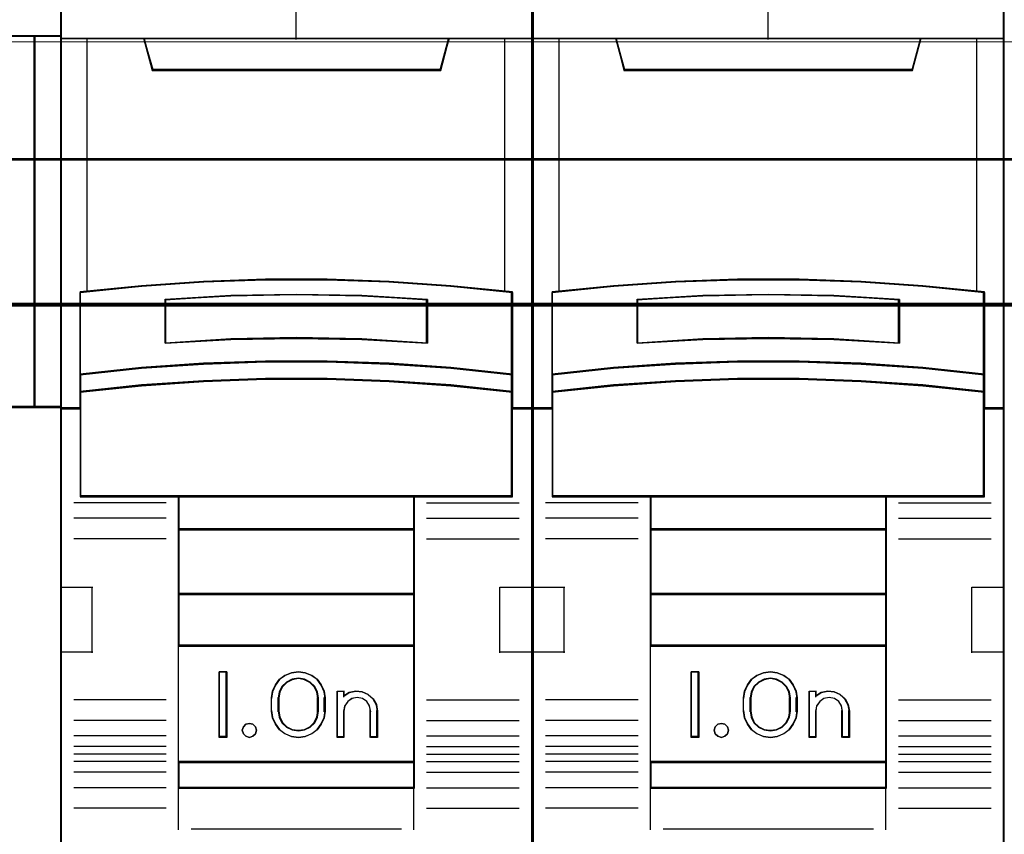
# Model space of a CAD drawing. Header units: millimetres. Extents: x -1290 to 1795, y -4192 to -1311.
# Tile 866 of 1056: x 1467.15 to 1474.66, y -2285.8 to -2279.59. Entities that reach past the tile are written whole.
import ezdxf

# ---------------------------------------------------------------- set-up
doc = ezdxf.new("R2010")
doc.units = ezdxf.units.MM
doc.layers.add('30', color=7, linetype='Continuous')
doc.layers.add('45', color=7, linetype='Continuous')
doc.layers.add('Aparatura', color=7, linetype='Continuous', lineweight=13)

# ---------------------------------------------------------------- blocks, each defined once
blk = doc.blocks.new('*U296')
at = {"layer": '45', "color": 7}
for points in [[(189.646347, -533.484912), (117.625529, -533.484912), (117.625529, -615.513475), (189.646347, -615.513475), (189.646347, -533.484912)], [(189.624863, -533.506458), (117.647013, -533.506458), (117.647013, -615.493725), (189.624863, -615.493725), (189.624863, -533.506458)], [(186.148976, -553.43511), (121.122419, -553.43511), (120.799457, -552.249534), (117.625529, -552.249534), (117.625529, -566.421303), (118.37168, -566.421303), (118.37168, -565.792672), (118.37168, -565.119927), (118.37168, -561.976771), (120.72707, -561.739656), (123.082459, -561.574227), (125.443416, -561.491512), (127.809942, -561.491512), (130.170899, -561.574227), (132.526288, -561.739656), (134.881677, -561.976771), (134.881677, -565.119927), (134.881677, -565.792672), (134.881677, -566.421303), (135.627829, -566.421303), (188.649141, -566.421303), (188.649141, -552.249534), (186.471937, -552.249534), (186.148976, -553.43511)], [(188.606174, -552.249534), (188.606174, -566.421303), (189.646347, -566.421303), (189.646347, -552.249534), (188.606174, -552.249534)]]:
    blk.add_lwpolyline(points, close=True, dxfattribs=at)
at = {"layer": '45', "color": 139}
blk.add_lwpolyline([(189.646347, -533.484912), (117.625529, -533.484912), (117.625529, -615.513475), (189.646347, -615.513475), (189.646347, -533.484912)], close=True, dxfattribs=at)
for points in [[(117.625529, -552.249534), (189.646347, -552.249534)], [(188.606174, -566.421303), (188.606174, -552.249534)], [(189.646347, -566.378211), (134.871639, -566.378211)]]:
    blk.add_lwpolyline(points, dxfattribs=at)
at = {"layer": '45', "color": 140}
for points in [[(186.148976, -553.43511), (121.122419, -553.43511), (120.799457, -552.249534), (117.625529, -552.249534), (117.625529, -566.421303), (118.37168, -566.421303), (118.37168, -565.792672), (118.37168, -565.119927), (118.37168, -561.976771), (120.72707, -561.739656), (123.082459, -561.574227), (125.443416, -561.491512), (127.809942, -561.491512), (130.170899, -561.574227), (132.526288, -561.739656), (134.881677, -561.976771), (134.881677, -565.119927), (134.881677, -565.792672), (134.881677, -566.421303), (135.627829, -566.421303), (188.649141, -566.421303), (188.649141, -552.249534), (186.471937, -552.249534), (186.148976, -553.43511)], [(186.130732, -553.451405), (121.141875, -553.451405), (120.819101, -552.269284), (117.647013, -552.269284), (117.647013, -566.399757), (118.392732, -566.399757), (118.392732, -565.772958), (118.392732, -565.102173), (118.392732, -561.968177), (120.746755, -561.731753), (123.100779, -561.566805), (125.460367, -561.484332), (127.825521, -561.484332), (130.185109, -561.566805), (132.539133, -561.731753), (134.893157, -561.968177), (134.893157, -565.102173), (134.893157, -565.772958), (134.893157, -566.399757), (135.638876, -566.399757), (188.629448, -566.399757), (188.629448, -552.269284), (186.453506, -552.269284), (186.130732, -553.451405)], [(188.606174, -552.249534), (188.606174, -566.421303), (189.646347, -566.421303), (189.646347, -552.249534), (188.606174, -552.249534)]]:
    blk.add_lwpolyline(points, close=True, dxfattribs=at)
at = {"layer": '45', "color": 59}
blk.add_lwpolyline([(188.627657, -552.269284), (188.627657, -566.399757), (189.624863, -566.399757), (189.624863, -552.269284), (188.627657, -552.269284)], close=True, dxfattribs=at)
blk = doc.blocks.new('*U297')
at = {"layer": '45', "color": 7}
for points in [[(207.58889, -533.64471), (189.615912, -533.64471), (189.615912, -615.375223), (207.58889, -615.375223), (207.58889, -533.64471)], [(197.42348, -561.543607), (199.781322, -561.543607), (202.139163, -561.631478), (204.491443, -561.796236), (206.843724, -562.026898), (206.843724, -565.162802), (206.843724, -565.83282), (206.843724, -566.464395), (207.58889, -566.464395), (207.58889, -552.350081), (206.58792, -552.350081), (204.41359, -552.350081), (204.096616, -553.53085), (193.108186, -553.53085), (192.791212, -552.350081), (190.616882, -552.350081), (189.615912, -552.350081), (189.615912, -566.464395), (190.361078, -566.464395), (190.361078, -565.83282), (190.361078, -565.162802), (190.361078, -562.026898), (192.702237, -561.796236), (195.065639, -561.631478), (197.42348, -561.543607)], [(193.100354, -553.565625), (204.102658, -553.565625), (204.420032, -552.350081), (198.595938, -552.350081), (192.78298, -552.350081), (193.100354, -553.565625)], [(202.138822, -564.762307), (204.49147, -564.922781), (206.844119, -565.166258), (206.844119, -562.006582), (204.49147, -561.774172), (202.138822, -561.608164), (199.780611, -561.519627), (197.422401, -561.519627), (195.06419, -561.608164), (192.700418, -561.774172), (190.358893, -562.006582), (190.358893, -565.166258), (192.700418, -564.922781), (195.06419, -564.762307), (197.422401, -564.679303), (199.780611, -564.679303), (202.138822, -564.762307)], [(203.603648, -562.295061), (203.603648, -563.966874), (201.102577, -563.82709), (198.595935, -563.782359), (196.100435, -563.82709), (193.599364, -563.966874), (193.599364, -562.295061), (196.100435, -562.149686), (198.595935, -562.104955), (201.102577, -562.149686), (203.603648, -562.295061)], [(201.102577, -563.82709), (203.603648, -563.966874), (203.603648, -562.295061), (201.102577, -562.149686), (198.595935, -562.104955), (196.100435, -562.149686), (193.599364, -562.295061), (193.599364, -563.966874), (196.100435, -563.82709), (198.595935, -563.782359), (201.102577, -563.82709)], [(204.49147, -564.896029), (202.138822, -564.732136), (199.780611, -564.647363), (197.422401, -564.647363), (195.06419, -564.732136), (192.700418, -564.896029), (190.358893, -565.144696), (190.358893, -565.834179), (192.700418, -565.585513), (195.06419, -565.421619), (197.422401, -565.336847), (199.780611, -565.336847), (202.138822, -565.421619), (204.49147, -565.585513), (206.844119, -565.834179), (206.844119, -565.144696), (204.49147, -564.896029)], [(202.138822, -565.398124), (199.780611, -565.315284), (197.422401, -565.315284), (195.06419, -565.398124), (192.700418, -565.558283), (190.358893, -565.801282), (190.358893, -566.436394), (190.358893, -569.82734), (194.107557, -569.82734), (203.095454, -569.82734), (206.844119, -569.82734), (206.844119, -566.436394), (206.844119, -565.801282), (204.49147, -565.558283), (202.138822, -565.398124)], [(194.098862, -571.082384), (203.10415, -571.082384), (203.10415, -569.789634), (194.098862, -569.789634), (194.098862, -571.082384)], [(203.10415, -571.044679), (194.098862, -571.044679), (194.098862, -573.545791), (203.10415, -573.545791), (203.10415, -571.044679)], [(203.10415, -573.508085), (194.098862, -573.508085), (194.098862, -575.513643), (203.10415, -575.513643), (203.10415, -573.508085)], [(194.098862, -579.943106), (203.10415, -579.943106), (203.10415, -575.474142), (194.098862, -575.474142), (194.098862, -579.943106)], [(195.95721, -576.488592), (195.95721, -578.991499), (195.663598, -578.991499), (195.663598, -576.488592), (195.95721, -576.488592)], [(199.657604, -577.233902), (199.697179, -577.484193), (199.697179, -577.995898), (199.657604, -578.246189), (199.550185, -578.490917), (199.397537, -578.702274), (199.188352, -578.852448), (198.939593, -578.952565), (198.679526, -578.991499), (198.413805, -578.952565), (198.165046, -578.852448), (197.961515, -578.702274), (197.803213, -578.490917), (197.695795, -578.246189), (197.656219, -577.995898), (197.656219, -577.484193), (197.695795, -577.233902), (197.803213, -576.989173), (197.961515, -576.777817), (198.165046, -576.627642), (198.413805, -576.527526), (198.679526, -576.488592), (198.939593, -576.527526), (199.188352, -576.627642), (199.397537, -576.777817), (199.550185, -576.989173), (199.657604, -577.233902)], [(199.442954, -577.995995), (199.442954, -577.482496), (199.403075, -577.259235), (199.300528, -577.047138), (199.123919, -576.879693), (198.913127, -576.773644), (198.679548, -576.734573), (198.440271, -576.773644), (198.22948, -576.879693), (198.052871, -577.047138), (197.950323, -577.259235), (197.910444, -577.482496), (197.910444, -577.995995), (197.950323, -578.219255), (198.052871, -578.431352), (198.22948, -578.598798), (198.440271, -578.704846), (198.679548, -578.738335), (198.913127, -578.704846), (199.123919, -578.598798), (199.300528, -578.431352), (199.403075, -578.219255), (199.442954, -577.995995)], [(200.620004, -577.284305), (200.870381, -577.228332), (201.109379, -577.250721), (201.342685, -577.351474), (201.524778, -577.524992), (201.649967, -577.743289), (201.6898, -577.989572), (201.6898, -578.991499), (201.428042, -578.991499), (201.428042, -577.989572), (201.388209, -577.788067), (201.285781, -577.625744), (201.120759, -577.513797), (200.915905, -577.474616), (200.722431, -577.513797), (200.563099, -577.625744), (200.443601, -577.788067), (200.409458, -577.989572), (200.409458, -578.991499), (200.15908, -578.991499), (200.15908, -577.228332), (200.409458, -577.228332), (200.409458, -577.418642), (200.620004, -577.284305)], [(197.042141, -578.589948), (197.077947, -578.719862), (197.042141, -578.849775), (196.946657, -578.950163), (196.815368, -578.991499), (196.672142, -578.950163), (196.582627, -578.849775), (196.540852, -578.719862), (196.582627, -578.589948), (196.672142, -578.489561), (196.815368, -578.460035), (196.946657, -578.489561), (197.042141, -578.589948)], [(203.10415, -579.905401), (194.098862, -579.905401), (194.098862, -580.930624), (203.10415, -580.930624), (203.10415, -579.905401)]]:
    blk.add_lwpolyline(points, close=True, dxfattribs=at)
at = {"layer": '45', "color": 139}
for points in [[(207.58889, -533.64471), (189.615912, -533.64471), (189.615912, -615.375223), (207.58889, -615.375223), (207.58889, -533.64471)], [(202.131138, -565.41542), (199.77805, -565.333239), (197.424962, -565.333239), (195.071873, -565.41542), (192.713235, -565.574304), (190.376796, -565.815369), (190.376796, -566.445427), (190.376796, -569.809385), (194.117318, -569.809385), (203.085693, -569.809385), (206.826216, -569.809385), (206.826216, -566.445427), (206.826216, -565.815369), (204.478677, -565.574304), (202.131138, -565.41542)], [(197.077947, -578.719862), (197.042141, -578.589948), (196.946657, -578.489561), (196.815368, -578.460035), (196.672142, -578.489561), (196.582627, -578.589948), (196.540852, -578.719862), (196.582627, -578.849775), (196.672142, -578.950163), (196.815368, -578.991499), (196.946657, -578.950163), (197.042141, -578.849775), (197.077947, -578.719862)]]:
    blk.add_lwpolyline(points, close=True, dxfattribs=at)
at = {"layer": '45', "color": 59}
for points in [[(207.569197, -533.664461), (189.633815, -533.664461), (189.633815, -615.357268), (207.569197, -615.357268), (207.569197, -533.664461)], [(193.100354, -553.565625), (204.102658, -553.565625), (204.420032, -552.350081), (198.595938, -552.350081), (192.78298, -552.350081), (193.100354, -553.565625)], [(197.425051, -561.538171), (199.77796, -561.538171), (202.130869, -561.625819), (204.478229, -561.790158), (206.825589, -562.020233), (206.825589, -565.148159), (206.825589, -565.816472), (206.825589, -566.44644), (207.569197, -566.44644), (207.569197, -552.368036), (206.57032, -552.368036), (204.400539, -552.368036), (204.084228, -553.545801), (193.118784, -553.545801), (192.802473, -552.368036), (190.632691, -552.368036), (189.633815, -552.368036), (189.633815, -566.44644), (190.377423, -566.44644), (190.377423, -565.816472), (190.377423, -565.148159), (190.377423, -562.020233), (192.713684, -561.790158), (195.072142, -561.625819), (197.425051, -561.538171)], [(202.138822, -564.762307), (204.49147, -564.922781), (206.844119, -565.166258), (206.844119, -562.006582), (204.49147, -561.774172), (202.138822, -561.608164), (199.780611, -561.519627), (197.422401, -561.519627), (195.06419, -561.608164), (192.700418, -561.774172), (190.358893, -562.006582), (190.358893, -565.166258), (192.700418, -564.922781), (195.06419, -564.762307), (197.422401, -564.679303), (199.780611, -564.679303), (202.138822, -564.762307)], [(203.603648, -562.295061), (203.603648, -563.966874), (201.102577, -563.82709), (198.595935, -563.782359), (196.100435, -563.82709), (193.599364, -563.966874), (193.599364, -562.295061), (196.100435, -562.149686), (198.595935, -562.104955), (201.102577, -562.149686), (203.603648, -562.295061)], [(201.102577, -563.82709), (203.603648, -563.966874), (203.603648, -562.295061), (201.102577, -562.149686), (198.595935, -562.104955), (196.100435, -562.149686), (193.599364, -562.295061), (193.599364, -563.966874), (196.100435, -563.82709), (198.595935, -563.782359), (201.102577, -563.82709)], [(201.093625, -563.811831), (203.585745, -563.948919), (203.585745, -562.309349), (201.093625, -562.166778), (198.595955, -562.12291), (196.109386, -562.166778), (193.617267, -562.309349), (193.617267, -563.948919), (196.109386, -563.811831), (198.595955, -563.767963), (201.093625, -563.811831)], [(204.49147, -564.896029), (202.138822, -564.732136), (199.780611, -564.647363), (197.422401, -564.647363), (195.06419, -564.732136), (192.700418, -564.896029), (190.358893, -565.144696), (190.358893, -565.834179), (192.700418, -565.585513), (195.06419, -565.421619), (197.422401, -565.336847), (199.780611, -565.336847), (202.138822, -565.421619), (204.49147, -565.585513), (206.844119, -565.834179), (206.844119, -565.144696), (204.49147, -564.896029)], [(204.478677, -564.90646), (202.131138, -564.747525), (199.77805, -564.665318), (197.424962, -564.665318), (195.071873, -564.747525), (192.713235, -564.90646), (190.376796, -565.147602), (190.376796, -565.816224), (192.713235, -565.575082), (195.071873, -565.416147), (197.424962, -565.33394), (199.77805, -565.33394), (202.131138, -565.416147), (204.478677, -565.575082), (206.826216, -565.816224), (206.826216, -565.147602), (204.478677, -564.90646)], [(202.138822, -565.398124), (199.780611, -565.315284), (197.422401, -565.315284), (195.06419, -565.398124), (192.700418, -565.558283), (190.358893, -565.801282), (190.358893, -566.436394), (190.358893, -569.82734), (194.107557, -569.82734), (203.095454, -569.82734), (206.844119, -569.82734), (206.844119, -566.436394), (206.844119, -565.801282), (204.49147, -565.558283), (202.138822, -565.398124)], [(194.098862, -571.082384), (203.10415, -571.082384), (203.10415, -569.789634), (194.098862, -569.789634), (194.098862, -571.082384)], [(194.116765, -571.064429), (203.086247, -571.064429), (203.086247, -569.807589), (194.116765, -569.807589), (194.116765, -571.064429)], [(203.10415, -571.044679), (194.098862, -571.044679), (194.098862, -573.545791), (203.10415, -573.545791), (203.10415, -571.044679)], [(203.086247, -571.062634), (194.116765, -571.062634), (194.116765, -573.527836), (203.086247, -573.527836), (203.086247, -571.062634)], [(203.10415, -573.508085), (194.098862, -573.508085), (194.098862, -575.513643), (203.10415, -575.513643), (203.10415, -573.508085)], [(203.086247, -573.52604), (194.116765, -573.52604), (194.116765, -575.493893), (203.086247, -575.493893), (203.086247, -573.52604)], [(194.098862, -579.943106), (203.10415, -579.943106), (203.10415, -575.474142), (194.098862, -575.474142), (194.098862, -579.943106)], [(195.95721, -576.488592), (195.95721, -578.991499), (195.663598, -578.991499), (195.663598, -576.488592), (195.95721, -576.488592)], [(199.657604, -577.233902), (199.697179, -577.484193), (199.697179, -577.995898), (199.657604, -578.246189), (199.550185, -578.490917), (199.397537, -578.702274), (199.188352, -578.852448), (198.939593, -578.952565), (198.679526, -578.991499), (198.413805, -578.952565), (198.165046, -578.852448), (197.961515, -578.702274), (197.803213, -578.490917), (197.695795, -578.246189), (197.656219, -577.995898), (197.656219, -577.484193), (197.695795, -577.233902), (197.803213, -576.989173), (197.961515, -576.777817), (198.165046, -576.627642), (198.413805, -576.527526), (198.679526, -576.488592), (198.939593, -576.527526), (199.188352, -576.627642), (199.397537, -576.777817), (199.550185, -576.989173), (199.657604, -577.233902)], [(199.442954, -577.995995), (199.442954, -577.482496), (199.403075, -577.259235), (199.300528, -577.047138), (199.123919, -576.879693), (198.913127, -576.773644), (198.679548, -576.734573), (198.440271, -576.773644), (198.22948, -576.879693), (198.052871, -577.047138), (197.950323, -577.259235), (197.910444, -577.482496), (197.910444, -577.995995), (197.950323, -578.219255), (198.052871, -578.431352), (198.22948, -578.598798), (198.440271, -578.704846), (198.679548, -578.738335), (198.913127, -578.704846), (199.123919, -578.598798), (199.300528, -578.431352), (199.403075, -578.219255), (199.442954, -577.995995)], [(199.423261, -577.991343), (199.423261, -577.487047), (199.384406, -577.267788), (199.284495, -577.059491), (199.112425, -576.895047), (198.907051, -576.790899), (198.679474, -576.752528), (198.446347, -576.790899), (198.240973, -576.895047), (198.068904, -577.059491), (197.968992, -577.267788), (197.930137, -577.487047), (197.930137, -577.991343), (197.968992, -578.210603), (198.068904, -578.418899), (198.240973, -578.583343), (198.446347, -578.687492), (198.679474, -578.720381), (198.907051, -578.687492), (199.112425, -578.583343), (199.284495, -578.418899), (199.384406, -578.210603), (199.423261, -577.991343)], [(200.620004, -577.284305), (200.870381, -577.228332), (201.109379, -577.250721), (201.342685, -577.351474), (201.524778, -577.524992), (201.649967, -577.743289), (201.6898, -577.989572), (201.6898, -578.991499), (201.428042, -578.991499), (201.428042, -577.989572), (201.388209, -577.788067), (201.285781, -577.625744), (201.120759, -577.513797), (200.915905, -577.474616), (200.722431, -577.513797), (200.563099, -577.625744), (200.443601, -577.788067), (200.409458, -577.989572), (200.409458, -578.991499), (200.15908, -578.991499), (200.15908, -577.228332), (200.409458, -577.228332), (200.409458, -577.418642), (200.620004, -577.284305)], [(197.042141, -578.589948), (197.077947, -578.719862), (197.042141, -578.849775), (196.946657, -578.950163), (196.815368, -578.991499), (196.672142, -578.950163), (196.582627, -578.849775), (196.540852, -578.719862), (196.582627, -578.589948), (196.672142, -578.489561), (196.815368, -578.460035), (196.946657, -578.489561), (197.042141, -578.589948)], [(203.10415, -579.905401), (194.098862, -579.905401), (194.098862, -580.930624), (203.10415, -580.930624), (203.10415, -579.905401)], [(203.086247, -579.923356), (194.116765, -579.923356), (194.116765, -580.910873), (203.086247, -580.910873), (203.086247, -579.923356)]]:
    blk.add_lwpolyline(points, close=True, dxfattribs=at)
at = {"layer": '45', "color": 139}
for points in [[(198.576441, -545.164547), (198.576441, -552.387786)], [(189.615912, -552.350081), (207.58889, -552.350081)], [(192.78298, -552.350081), (193.139253, -553.565625)], [(204.420032, -552.350081), (204.065549, -553.565625)], [(193.099866, -553.52792), (204.103146, -553.52792)], [(206.844119, -562.038522), (204.49147, -561.790868), (202.138822, -561.613971), (199.780611, -561.519627), (197.422401, -561.519627), (195.06419, -561.613971), (192.700418, -561.790868), (190.358893, -562.038522)], [(190.358893, -562.000817), (190.358893, -569.82734)], [(203.603648, -562.329391), (201.102577, -562.157764), (198.595935, -562.104955), (196.100435, -562.157764), (193.599364, -562.329391)], [(206.806522, -569.82734), (206.806522, -562.000817)], [(193.599364, -563.966874), (193.599364, -562.291686)], [(203.566051, -563.966874), (203.566051, -562.291686)], [(203.603648, -563.966874), (201.102577, -563.800928), (198.595935, -563.747825), (196.100435, -563.800928), (193.599364, -563.966874)], [(206.844119, -565.166258), (204.49147, -564.906811), (202.138822, -564.735811), (199.780611, -564.647363), (197.422401, -564.647363), (195.06419, -564.735811), (192.700418, -564.906811), (190.358893, -565.166258)], [(206.844119, -565.834179), (204.49147, -565.574731), (202.138822, -565.403732), (199.780611, -565.315284), (197.422401, -565.315284), (195.06419, -565.403732), (192.700418, -565.574731), (190.358893, -565.834179)], [(190.398279, -566.426689), (189.615912, -566.426689)], [(207.58889, -566.426689), (206.806522, -566.426689)], [(206.844119, -569.789634), (190.358893, -569.789634)], [(194.098862, -569.789634), (194.098862, -580.930624)], [(194.098862, -569.789634), (203.10415, -569.789634)], [(203.066553, -569.789634), (203.066553, -580.930624)], [(193.638751, -570.051775), (190.11541, -570.051775)], [(203.566051, -570.051775), (207.089392, -570.051775)], [(193.638751, -570.638899), (190.11541, -570.638899)], [(203.566051, -570.638899), (207.089392, -570.638899)], [(194.098862, -571.044679), (203.10415, -571.044679)], [(193.638751, -571.421731), (190.11541, -571.421731)], [(203.566051, -571.421731), (207.089392, -571.421731)], [(189.615912, -573.262104), (190.847649, -573.262104)], [(190.808262, -573.262104), (190.808262, -575.765011)], [(206.357153, -575.765011), (206.357153, -573.262104)], [(206.357153, -573.262104), (207.58889, -573.262104)], [(194.098862, -573.508085), (203.10415, -573.508085)], [(194.098862, -575.474142), (203.10415, -575.474142)], [(189.615912, -575.727306), (190.847649, -575.727306)], [(206.357153, -575.727306), (207.58889, -575.727306)], [(195.95721, -576.488592), (195.663598, -576.488592)], [(195.663598, -576.488592), (195.663598, -578.991499)], [(195.919613, -576.488592), (195.919613, -578.991499)], [(199.697179, -577.506632), (199.657604, -577.2507), (199.550185, -577.000456), (199.397537, -576.784335), (199.188352, -576.630776), (198.939593, -576.528403), (198.679526, -576.488592), (198.413805, -576.528403), (198.165046, -576.630776), (197.961515, -576.784335), (197.803213, -577.000456), (197.695795, -577.2507), (197.656219, -577.506632)], [(199.442954, -577.506632), (199.403075, -577.276167), (199.300528, -577.057225), (199.123919, -576.884376), (198.913127, -576.774905), (198.679548, -576.734573), (198.440271, -576.774905), (198.22948, -576.884376), (198.052871, -577.057225), (197.950323, -577.276167), (197.910444, -577.506632)], [(197.656219, -578.011164), (197.656219, -577.468927)], [(197.910444, -578.011164), (197.910444, -577.468927)], [(199.403567, -578.011164), (199.403567, -577.468927)], [(199.659582, -578.011164), (199.659582, -577.468927)], [(200.15908, -577.228332), (200.44195, -577.228332)], [(200.15908, -577.228332), (200.15908, -578.991499)], [(200.402563, -577.228332), (200.402563, -577.452768)], [(201.6898, -578.011164), (201.649753, -577.757895), (201.52389, -577.533406), (201.340816, -577.354966), (201.106253, -577.251356), (200.865969, -577.228332), (200.614242, -577.285893), (200.402563, -577.42404)], [(201.433785, -578.011164), (201.393458, -577.798984), (201.28976, -577.628062), (201.12269, -577.510184), (200.915294, -577.468927), (200.719419, -577.510184), (200.558111, -577.628062), (200.437129, -577.798984), (200.402563, -578.011164)], [(193.638751, -577.562292), (190.11541, -577.562292)], [(203.566051, -577.562292), (207.089392, -577.562292)], [(197.656219, -577.971663), (197.695795, -578.228046), (197.803213, -578.478732), (197.961515, -578.695234), (198.165046, -578.849064), (198.413805, -578.951617), (198.679526, -578.991499), (198.939593, -578.951617), (199.188352, -578.849064), (199.397537, -578.695234), (199.550185, -578.478732), (199.657604, -578.228046), (199.697179, -577.971663)], [(197.910444, -577.971663), (197.950323, -578.202241), (198.052871, -578.42129), (198.22948, -578.594224), (198.440271, -578.703749), (198.679548, -578.738335), (198.913127, -578.703749), (199.123919, -578.594224), (199.300528, -578.42129), (199.403075, -578.202241), (199.442954, -577.971663)], [(200.402563, -577.971663), (200.402563, -578.991499)], [(201.396189, -577.971663), (201.396189, -578.991499)], [(201.650413, -577.971663), (201.650413, -578.991499)], [(193.638751, -578.35051), (190.11541, -578.35051)], [(203.566051, -578.35051), (207.089392, -578.35051)], [(193.638751, -578.935839), (190.11541, -578.935839)], [(195.95721, -578.953794), (195.663598, -578.953794)], [(200.15908, -578.953794), (200.44195, -578.953794)], [(201.396189, -578.953794), (201.6898, -578.953794)], [(203.566051, -578.935839), (207.089392, -578.935839)], [(193.638751, -579.336232), (190.11541, -579.336232)], [(203.566051, -579.336232), (207.089392, -579.336232)], [(193.638751, -579.632487), (190.11541, -579.632487)], [(203.566051, -579.632487), (207.089392, -579.632487)], [(193.638751, -579.916174), (190.11541, -579.916174)], [(194.098862, -579.905401), (203.10415, -579.905401)], [(203.566051, -579.916174), (207.089392, -579.916174)], [(193.638751, -580.316567), (190.11541, -580.316567)], [(203.566051, -580.316567), (207.089392, -580.316567)], [(193.638751, -580.909078), (190.11541, -580.909078)], [(194.098862, -580.891123), (203.10415, -580.891123)], [(194.098862, -580.891123), (194.098862, -582.512446)], [(203.066553, -580.891123), (203.066553, -582.512446)], [(203.566051, -580.909078), (207.089392, -580.909078)], [(193.638751, -581.691909), (190.11541, -581.691909)], [(203.566051, -581.691909), (207.089392, -581.691909)], [(194.592989, -582.474741), (202.610023, -582.474741)]]:
    blk.add_lwpolyline(points, dxfattribs=at)
at = {"layer": '45', "color": 140}
for points in [[(197.42348, -561.543607), (199.781322, -561.543607), (202.139163, -561.631478), (204.491443, -561.796236), (206.843724, -562.026898), (206.843724, -565.162802), (206.843724, -565.83282), (206.843724, -566.464395), (207.58889, -566.464395), (207.58889, -552.350081), (206.58792, -552.350081), (204.41359, -552.350081), (204.096616, -553.53085), (193.108186, -553.53085), (192.791212, -552.350081), (190.616882, -552.350081), (189.615912, -552.350081), (189.615912, -566.464395), (190.361078, -566.464395), (190.361078, -565.83282), (190.361078, -565.162802), (190.361078, -562.026898), (192.702237, -561.796236), (195.065639, -561.631478), (197.42348, -561.543607)], [(193.119022, -553.54767), (204.08578, -553.54767), (204.402129, -552.368036), (198.596851, -552.368036), (192.802673, -552.368036), (193.119022, -553.54767)]]:
    blk.add_lwpolyline(points, close=True, dxfattribs=at)
for points in [[(190.614908, -552.350081), (190.614908, -562.01159)], [(206.550507, -562.01159), (206.550507, -552.350081)]]:
    blk.add_lwpolyline(points, dxfattribs=at)
blk = doc.blocks.new('*U298')
at = {"layer": '45', "color": 7}
for points in [[(225.574401, -533.64471), (207.601423, -533.64471), (207.601423, -615.375223), (225.574401, -615.375223), (225.574401, -533.64471)], [(215.408991, -561.543607), (217.766833, -561.543607), (220.124674, -561.631478), (222.476954, -561.796236), (224.829235, -562.026898), (224.829235, -565.162802), (224.829235, -565.83282), (224.829235, -566.464395), (225.574401, -566.464395), (225.574401, -552.350081), (224.573431, -552.350081), (222.399101, -552.350081), (222.082127, -553.53085), (211.093697, -553.53085), (210.776723, -552.350081), (208.602393, -552.350081), (207.601423, -552.350081), (207.601423, -566.464395), (208.346589, -566.464395), (208.346589, -565.83282), (208.346589, -565.162802), (208.346589, -562.026898), (210.687748, -561.796236), (213.05115, -561.631478), (215.408991, -561.543607)], [(211.087607, -553.565625), (222.088217, -553.565625), (222.405543, -552.350081), (216.582345, -552.350081), (210.770281, -552.350081), (211.087607, -553.565625)], [(220.126123, -564.762307), (222.478772, -564.922781), (224.83142, -565.166258), (224.83142, -562.006582), (222.478772, -561.774172), (220.126123, -561.608164), (217.767912, -561.519627), (215.409702, -561.519627), (213.051491, -561.608164), (210.687719, -561.774172), (208.346194, -562.006582), (208.346194, -565.166258), (210.687719, -564.922781), (213.051491, -564.762307), (215.409702, -564.679303), (217.767912, -564.679303), (220.126123, -564.762307)], [(221.590949, -562.295061), (221.590949, -563.966874), (219.089878, -563.82709), (216.583237, -563.782359), (214.087736, -563.82709), (211.586665, -563.966874), (211.586665, -562.295061), (214.087736, -562.149686), (216.583237, -562.104955), (219.089878, -562.149686), (221.590949, -562.295061)], [(219.089878, -563.82709), (221.590949, -563.966874), (221.590949, -562.295061), (219.089878, -562.149686), (216.583237, -562.104955), (214.087736, -562.149686), (211.586665, -562.295061), (211.586665, -563.966874), (214.087736, -563.82709), (216.583237, -563.782359), (219.089878, -563.82709)], [(222.478772, -564.896029), (220.126123, -564.732136), (217.767912, -564.647363), (215.409702, -564.647363), (213.051491, -564.732136), (210.687719, -564.896029), (208.346194, -565.144696), (208.346194, -565.834179), (210.687719, -565.585513), (213.051491, -565.421619), (215.409702, -565.336847), (217.767912, -565.336847), (220.126123, -565.421619), (222.478772, -565.585513), (224.83142, -565.834179), (224.83142, -565.144696), (222.478772, -564.896029)], [(220.126123, -565.398124), (217.767912, -565.315284), (215.409702, -565.315284), (213.051491, -565.398124), (210.687719, -565.558283), (208.346194, -565.801282), (208.346194, -566.436394), (208.346194, -569.82734), (212.094859, -569.82734), (221.082756, -569.82734), (224.83142, -569.82734), (224.83142, -566.436394), (224.83142, -565.801282), (222.478772, -565.558283), (220.126123, -565.398124)], [(212.086163, -571.082384), (221.091451, -571.082384), (221.091451, -569.789634), (212.086163, -569.789634), (212.086163, -571.082384)], [(221.091451, -571.044679), (212.086163, -571.044679), (212.086163, -573.545791), (221.091451, -573.545791), (221.091451, -571.044679)], [(221.091451, -573.508085), (212.086163, -573.508085), (212.086163, -575.513643), (221.091451, -575.513643), (221.091451, -573.508085)], [(212.086163, -579.943106), (221.091451, -579.943106), (221.091451, -575.474142), (212.086163, -575.474142), (212.086163, -579.943106)], [(213.944511, -576.488592), (213.944511, -578.991499), (213.650899, -578.991499), (213.650899, -576.488592), (213.944511, -576.488592)], [(217.64487, -577.233902), (217.68448, -577.484193), (217.68448, -577.995898), (217.64487, -578.246189), (217.537357, -578.490917), (217.384575, -578.702274), (217.175207, -578.852448), (216.92623, -578.952565), (216.665935, -578.991499), (216.399981, -578.952565), (216.151003, -578.852448), (215.947294, -578.702274), (215.788853, -578.490917), (215.68134, -578.246189), (215.64173, -577.995898), (215.64173, -577.484193), (215.68134, -577.233902), (215.788853, -576.989173), (215.947294, -576.777817), (216.151003, -576.627642), (216.399981, -576.527526), (216.665935, -576.488592), (216.92623, -576.527526), (217.175207, -576.627642), (217.384575, -576.777817), (217.537357, -576.989173), (217.64487, -577.233902)], [(217.428465, -577.995995), (217.428465, -577.482496), (217.388632, -577.259235), (217.286205, -577.047138), (217.109802, -576.879693), (216.899257, -576.773644), (216.66595, -576.734573), (216.426953, -576.773644), (216.216408, -576.879693), (216.040006, -577.047138), (215.937578, -577.259235), (215.897745, -577.482496), (215.897745, -577.995995), (215.937578, -578.219255), (216.040006, -578.431352), (216.216408, -578.598798), (216.426953, -578.704846), (216.66595, -578.738335), (216.899257, -578.704846), (217.109802, -578.598798), (217.286205, -578.431352), (217.388632, -578.219255), (217.428465, -577.995995)], [(218.605515, -577.284305), (218.855893, -577.228332), (219.09489, -577.250721), (219.328196, -577.351474), (219.51029, -577.524992), (219.635478, -577.743289), (219.675311, -577.989572), (219.675311, -578.991499), (219.413553, -578.991499), (219.413553, -577.989572), (219.37372, -577.788067), (219.271292, -577.625744), (219.106271, -577.513797), (218.901416, -577.474616), (218.707942, -577.513797), (218.54861, -577.625744), (218.429112, -577.788067), (218.394969, -577.989572), (218.394969, -578.991499), (218.144591, -578.991499), (218.144591, -577.228332), (218.394969, -577.228332), (218.394969, -577.418642), (218.605515, -577.284305)], [(215.029323, -578.589948), (215.065249, -578.719862), (215.029323, -578.849775), (214.933521, -578.950163), (214.801794, -578.991499), (214.658091, -578.950163), (214.568277, -578.849775), (214.526364, -578.719862), (214.568277, -578.589948), (214.658091, -578.489561), (214.801794, -578.460035), (214.933521, -578.489561), (215.029323, -578.589948)], [(221.091451, -579.905401), (212.086163, -579.905401), (212.086163, -580.930624), (221.091451, -580.930624), (221.091451, -579.905401)]]:
    blk.add_lwpolyline(points, close=True, dxfattribs=at)
at = {"layer": '45', "color": 139}
for points in [[(225.574401, -533.64471), (207.601423, -533.64471), (207.601423, -615.375223), (225.574401, -615.375223), (225.574401, -533.64471)], [(220.11844, -565.41542), (217.765351, -565.333239), (215.412263, -565.333239), (213.059174, -565.41542), (210.700536, -565.574304), (208.364097, -565.815369), (208.364097, -566.445427), (208.364097, -569.809385), (212.10462, -569.809385), (221.072995, -569.809385), (224.813517, -569.809385), (224.813517, -566.445427), (224.813517, -565.815369), (222.465979, -565.574304), (220.11844, -565.41542)], [(215.065249, -578.719862), (215.029323, -578.589948), (214.933521, -578.489561), (214.801794, -578.460035), (214.658091, -578.489561), (214.568277, -578.589948), (214.526364, -578.719862), (214.568277, -578.849775), (214.658091, -578.950163), (214.801794, -578.991499), (214.933521, -578.950163), (215.029323, -578.849775), (215.065249, -578.719862)]]:
    blk.add_lwpolyline(points, close=True, dxfattribs=at)
at = {"layer": '45', "color": 59}
for points in [[(225.556498, -533.664461), (207.621116, -533.664461), (207.621116, -615.357268), (225.556498, -615.357268), (225.556498, -533.664461)], [(211.087607, -553.565625), (222.088217, -553.565625), (222.405543, -552.350081), (216.582345, -552.350081), (210.770281, -552.350081), (211.087607, -553.565625)], [(215.412353, -561.538171), (217.765262, -561.538171), (220.118171, -561.625819), (222.46553, -561.790158), (224.81289, -562.020233), (224.81289, -565.148159), (224.81289, -565.816472), (224.81289, -566.44644), (225.556498, -566.44644), (225.556498, -552.368036), (224.557622, -552.368036), (222.38784, -552.368036), (222.071529, -553.545801), (211.106085, -553.545801), (210.789774, -552.368036), (208.619993, -552.368036), (207.621116, -552.368036), (207.621116, -566.44644), (208.364724, -566.44644), (208.364724, -565.816472), (208.364724, -565.148159), (208.364724, -562.020233), (210.700985, -561.790158), (213.059444, -561.625819), (215.412353, -561.538171)], [(220.126123, -564.762307), (222.478772, -564.922781), (224.83142, -565.166258), (224.83142, -562.006582), (222.478772, -561.774172), (220.126123, -561.608164), (217.767912, -561.519627), (215.409702, -561.519627), (213.051491, -561.608164), (210.687719, -561.774172), (208.346194, -562.006582), (208.346194, -565.166258), (210.687719, -564.922781), (213.051491, -564.762307), (215.409702, -564.679303), (217.767912, -564.679303), (220.126123, -564.762307)], [(221.590949, -562.295061), (221.590949, -563.966874), (219.089878, -563.82709), (216.583237, -563.782359), (214.087736, -563.82709), (211.586665, -563.966874), (211.586665, -562.295061), (214.087736, -562.149686), (216.583237, -562.104955), (219.089878, -562.149686), (221.590949, -562.295061)], [(219.089878, -563.82709), (221.590949, -563.966874), (221.590949, -562.295061), (219.089878, -562.149686), (216.583237, -562.104955), (214.087736, -562.149686), (211.586665, -562.295061), (211.586665, -563.966874), (214.087736, -563.82709), (216.583237, -563.782359), (219.089878, -563.82709)], [(219.079584, -563.811831), (221.571256, -563.948919), (221.571256, -562.309349), (219.079584, -562.166778), (216.582363, -562.12291), (214.09624, -562.166778), (211.604568, -562.309349), (211.604568, -563.948919), (214.09624, -563.811831), (216.582363, -563.767963), (219.079584, -563.811831)], [(222.478772, -564.896029), (220.126123, -564.732136), (217.767912, -564.647363), (215.409702, -564.647363), (213.051491, -564.732136), (210.687719, -564.896029), (208.346194, -565.144696), (208.346194, -565.834179), (210.687719, -565.585513), (213.051491, -565.421619), (215.409702, -565.336847), (217.767912, -565.336847), (220.126123, -565.421619), (222.478772, -565.585513), (224.83142, -565.834179), (224.83142, -565.144696), (222.478772, -564.896029)], [(222.465979, -564.90646), (220.11844, -564.747525), (217.765351, -564.665318), (215.412263, -564.665318), (213.059174, -564.747525), (210.700536, -564.90646), (208.364097, -565.147602), (208.364097, -565.816224), (210.700536, -565.575082), (213.059174, -565.416147), (215.412263, -565.33394), (217.765351, -565.33394), (220.11844, -565.416147), (222.465979, -565.575082), (224.813517, -565.816224), (224.813517, -565.147602), (222.465979, -564.90646)], [(220.126123, -565.398124), (217.767912, -565.315284), (215.409702, -565.315284), (213.051491, -565.398124), (210.687719, -565.558283), (208.346194, -565.801282), (208.346194, -566.436394), (208.346194, -569.82734), (212.094859, -569.82734), (221.082756, -569.82734), (224.83142, -569.82734), (224.83142, -566.436394), (224.83142, -565.801282), (222.478772, -565.558283), (220.126123, -565.398124)], [(212.086163, -571.082384), (221.091451, -571.082384), (221.091451, -569.789634), (212.086163, -569.789634), (212.086163, -571.082384)], [(212.104066, -571.064429), (221.073548, -571.064429), (221.073548, -569.807589), (212.104066, -569.807589), (212.104066, -571.064429)], [(221.091451, -571.044679), (212.086163, -571.044679), (212.086163, -573.545791), (221.091451, -573.545791), (221.091451, -571.044679)], [(221.073548, -571.062634), (212.104066, -571.062634), (212.104066, -573.527836), (221.073548, -573.527836), (221.073548, -571.062634)], [(221.091451, -573.508085), (212.086163, -573.508085), (212.086163, -575.513643), (221.091451, -575.513643), (221.091451, -573.508085)], [(221.073548, -573.52604), (212.104066, -573.52604), (212.104066, -575.493893), (221.073548, -575.493893), (221.073548, -573.52604)], [(212.086163, -579.943106), (221.091451, -579.943106), (221.091451, -575.474142), (212.086163, -575.474142), (212.086163, -579.943106)], [(213.944511, -576.488592), (213.944511, -578.991499), (213.650899, -578.991499), (213.650899, -576.488592), (213.944511, -576.488592)], [(217.64487, -577.233902), (217.68448, -577.484193), (217.68448, -577.995898), (217.64487, -578.246189), (217.537357, -578.490917), (217.384575, -578.702274), (217.175207, -578.852448), (216.92623, -578.952565), (216.665935, -578.991499), (216.399981, -578.952565), (216.151003, -578.852448), (215.947294, -578.702274), (215.788853, -578.490917), (215.68134, -578.246189), (215.64173, -577.995898), (215.64173, -577.484193), (215.68134, -577.233902), (215.788853, -576.989173), (215.947294, -576.777817), (216.151003, -576.627642), (216.399981, -576.527526), (216.665935, -576.488592), (216.92623, -576.527526), (217.175207, -576.627642), (217.384575, -576.777817), (217.537357, -576.989173), (217.64487, -577.233902)], [(217.428465, -577.995995), (217.428465, -577.482496), (217.388632, -577.259235), (217.286205, -577.047138), (217.109802, -576.879693), (216.899257, -576.773644), (216.66595, -576.734573), (216.426953, -576.773644), (216.216408, -576.879693), (216.040006, -577.047138), (215.937578, -577.259235), (215.897745, -577.482496), (215.897745, -577.995995), (215.937578, -578.219255), (216.040006, -578.431352), (216.216408, -578.598798), (216.426953, -578.704846), (216.66595, -578.738335), (216.899257, -578.704846), (217.109802, -578.598798), (217.286205, -578.431352), (217.388632, -578.219255), (217.428465, -577.995995)], [(217.410562, -577.991343), (217.410562, -577.487047), (217.371661, -577.267788), (217.27163, -577.059491), (217.099353, -576.895047), (216.893733, -576.790899), (216.665884, -576.752528), (216.432477, -576.790899), (216.226857, -576.895047), (216.054581, -577.059491), (215.95455, -577.267788), (215.915648, -577.487047), (215.915648, -577.991343), (215.95455, -578.210603), (216.054581, -578.418899), (216.226857, -578.583343), (216.432477, -578.687492), (216.665884, -578.720381), (216.893733, -578.687492), (217.099353, -578.583343), (217.27163, -578.418899), (217.371661, -578.210603), (217.410562, -577.991343)], [(218.605515, -577.284305), (218.855893, -577.228332), (219.09489, -577.250721), (219.328196, -577.351474), (219.51029, -577.524992), (219.635478, -577.743289), (219.675311, -577.989572), (219.675311, -578.991499), (219.413553, -578.991499), (219.413553, -577.989572), (219.37372, -577.788067), (219.271292, -577.625744), (219.106271, -577.513797), (218.901416, -577.474616), (218.707942, -577.513797), (218.54861, -577.625744), (218.429112, -577.788067), (218.394969, -577.989572), (218.394969, -578.991499), (218.144591, -578.991499), (218.144591, -577.228332), (218.394969, -577.228332), (218.394969, -577.418642), (218.605515, -577.284305)], [(215.029323, -578.589948), (215.065249, -578.719862), (215.029323, -578.849775), (214.933521, -578.950163), (214.801794, -578.991499), (214.658091, -578.950163), (214.568277, -578.849775), (214.526364, -578.719862), (214.568277, -578.589948), (214.658091, -578.489561), (214.801794, -578.460035), (214.933521, -578.489561), (215.029323, -578.589948)], [(221.091451, -579.905401), (212.086163, -579.905401), (212.086163, -580.930624), (221.091451, -580.930624), (221.091451, -579.905401)], [(221.073548, -579.923356), (212.104066, -579.923356), (212.104066, -580.910873), (221.073548, -580.910873), (221.073548, -579.923356)]]:
    blk.add_lwpolyline(points, close=True, dxfattribs=at)
at = {"layer": '45', "color": 139}
for points in [[(216.563743, -545.164547), (216.563743, -552.387786)], [(207.601423, -552.350081), (225.574401, -552.350081)], [(210.770281, -552.350081), (211.124764, -553.565625)], [(222.405543, -552.350081), (222.05106, -553.565625)], [(211.087167, -553.52792), (222.090447, -553.52792)], [(224.83142, -562.038522), (222.478772, -561.790868), (220.126123, -561.613971), (217.767912, -561.519627), (215.409702, -561.519627), (213.051491, -561.613971), (210.687719, -561.790868), (208.346194, -562.038522)], [(208.346194, -562.000817), (208.346194, -569.82734)], [(221.590949, -562.329391), (219.089878, -562.157764), (216.583237, -562.104955), (214.087736, -562.157764), (211.586665, -562.329391)], [(224.792033, -569.82734), (224.792033, -562.000817)], [(211.586665, -563.966874), (211.586665, -562.291686)], [(221.551562, -563.966874), (221.551562, -562.291686)], [(221.590949, -563.966874), (219.089878, -563.800928), (216.583237, -563.747825), (214.087736, -563.800928), (211.586665, -563.966874)], [(224.83142, -565.166258), (222.478772, -564.906811), (220.126123, -564.735811), (217.767912, -564.647363), (215.409702, -564.647363), (213.051491, -564.735811), (210.687719, -564.906811), (208.346194, -565.166258)], [(224.83142, -565.834179), (222.478772, -565.574731), (220.126123, -565.403732), (217.767912, -565.315284), (215.409702, -565.315284), (213.051491, -565.403732), (210.687719, -565.574731), (208.346194, -565.834179)], [(208.383791, -566.426689), (207.601423, -566.426689)], [(225.574401, -566.426689), (224.792033, -566.426689)], [(224.83142, -569.789634), (208.346194, -569.789634)], [(212.086163, -569.789634), (212.086163, -580.930624)], [(212.086163, -569.789634), (221.091451, -569.789634)], [(221.052064, -569.789634), (221.052064, -580.930624)], [(211.624262, -570.051775), (208.100921, -570.051775)], [(221.551562, -570.051775), (225.074903, -570.051775)], [(211.624262, -570.638899), (208.100921, -570.638899)], [(221.551562, -570.638899), (225.074903, -570.638899)], [(212.086163, -571.044679), (221.091451, -571.044679)], [(211.624262, -571.421731), (208.100921, -571.421731)], [(221.551562, -571.421731), (225.074903, -571.421731)], [(207.601423, -573.262104), (208.83316, -573.262104)], [(208.795563, -573.262104), (208.795563, -575.765011)], [(224.342664, -575.765011), (224.342664, -573.262104)], [(224.342664, -573.262104), (225.574401, -573.262104)], [(212.086163, -573.508085), (221.091451, -573.508085)], [(212.086163, -575.474142), (221.091451, -575.474142)], [(207.601423, -575.727306), (208.83316, -575.727306)], [(224.342664, -575.727306), (225.574401, -575.727306)], [(213.944511, -576.488592), (213.650899, -576.488592)], [(213.650899, -576.488592), (213.650899, -578.991499)], [(213.905124, -576.488592), (213.905124, -578.991499)], [(217.68448, -577.506632), (217.64487, -577.2507), (217.537357, -577.000456), (217.384575, -576.784335), (217.175207, -576.630776), (216.92623, -576.528403), (216.665935, -576.488592), (216.399981, -576.528403), (216.151003, -576.630776), (215.947294, -576.784335), (215.788853, -577.000456), (215.68134, -577.2507), (215.64173, -577.506632)], [(217.428465, -577.506632), (217.388632, -577.276167), (217.286205, -577.057225), (217.109802, -576.884376), (216.899257, -576.774905), (216.66595, -576.734573), (216.426953, -576.774905), (216.216408, -576.884376), (216.040006, -577.057225), (215.937578, -577.276167), (215.897745, -577.506632)], [(215.64173, -578.011164), (215.64173, -577.468927)], [(215.897745, -578.011164), (215.897745, -577.468927)], [(217.390869, -578.011164), (217.390869, -577.468927)], [(217.645093, -578.011164), (217.645093, -577.468927)], [(218.144591, -577.228332), (218.427461, -577.228332)], [(218.144591, -577.228332), (218.144591, -578.991499)], [(218.389865, -577.228332), (218.389865, -577.452768)], [(219.675311, -578.011164), (219.63532, -577.757895), (219.509632, -577.533406), (219.326812, -577.354966), (219.092576, -577.251356), (218.852626, -577.228332), (218.601249, -577.285893), (218.389865, -577.42404)], [(219.421087, -578.011164), (219.380759, -577.798984), (219.277061, -577.628062), (219.109992, -577.510184), (218.902595, -577.468927), (218.706721, -577.510184), (218.545412, -577.628062), (218.424431, -577.798984), (218.389865, -578.011164)], [(211.624262, -577.562292), (208.100921, -577.562292)], [(221.551562, -577.562292), (225.074903, -577.562292)], [(215.64173, -577.971663), (215.68134, -578.228046), (215.788853, -578.478732), (215.947294, -578.695234), (216.151003, -578.849064), (216.399981, -578.951617), (216.665935, -578.991499), (216.92623, -578.951617), (217.175207, -578.849064), (217.384575, -578.695234), (217.537357, -578.478732), (217.64487, -578.228046), (217.68448, -577.971663)], [(215.897745, -577.971663), (215.937578, -578.202241), (216.040006, -578.42129), (216.216408, -578.594224), (216.426953, -578.703749), (216.66595, -578.738335), (216.899257, -578.703749), (217.109802, -578.594224), (217.286205, -578.42129), (217.388632, -578.202241), (217.428465, -577.971663)], [(218.389865, -577.971663), (218.389865, -578.991499)], [(219.3817, -577.971663), (219.3817, -578.991499)], [(219.637715, -577.971663), (219.637715, -578.991499)], [(211.624262, -578.35051), (208.100921, -578.35051)], [(221.551562, -578.35051), (225.074903, -578.35051)], [(211.624262, -578.935839), (208.100921, -578.935839)], [(213.944511, -578.953794), (213.650899, -578.953794)], [(218.144591, -578.953794), (218.427461, -578.953794)], [(219.3817, -578.953794), (219.675311, -578.953794)], [(221.551562, -578.935839), (225.074903, -578.935839)], [(211.624262, -579.336232), (208.100921, -579.336232)], [(221.551562, -579.336232), (225.074903, -579.336232)], [(211.624262, -579.632487), (208.100921, -579.632487)], [(221.551562, -579.632487), (225.074903, -579.632487)], [(211.624262, -579.916174), (208.100921, -579.916174)], [(212.086163, -579.905401), (221.091451, -579.905401)], [(221.551562, -579.916174), (225.074903, -579.916174)], [(211.624262, -580.316567), (208.100921, -580.316567)], [(221.551562, -580.316567), (225.074903, -580.316567)], [(211.624262, -580.909078), (208.100921, -580.909078)], [(212.086163, -580.891123), (221.091451, -580.891123)], [(212.086163, -580.891123), (212.086163, -582.512446)], [(221.052064, -580.891123), (221.052064, -582.512446)], [(221.551562, -580.909078), (225.074903, -580.909078)], [(211.624262, -581.691909), (208.100921, -581.691909)], [(221.551562, -581.691909), (225.074903, -581.691909)], [(212.5785, -582.474741), (220.597324, -582.474741)]]:
    blk.add_lwpolyline(points, dxfattribs=at)
at = {"layer": '45', "color": 140}
for points in [[(215.408991, -561.543607), (217.766833, -561.543607), (220.124674, -561.631478), (222.476954, -561.796236), (224.829235, -562.026898), (224.829235, -565.162802), (224.829235, -565.83282), (224.829235, -566.464395), (225.574401, -566.464395), (225.574401, -552.350081), (224.573431, -552.350081), (222.399101, -552.350081), (222.082127, -553.53085), (211.093697, -553.53085), (210.776723, -552.350081), (208.602393, -552.350081), (207.601423, -552.350081), (207.601423, -566.464395), (208.346589, -566.464395), (208.346589, -565.83282), (208.346589, -565.162802), (208.346589, -562.026898), (210.687748, -561.796236), (213.05115, -561.631478), (215.408991, -561.543607)], [(211.104533, -553.54767), (222.071291, -553.54767), (222.38764, -552.368036), (216.582362, -552.368036), (210.788184, -552.368036), (211.104533, -553.54767)]]:
    blk.add_lwpolyline(points, close=True, dxfattribs=at)
for points in [[(208.600419, -552.350081), (208.600419, -562.01159)], [(224.537809, -562.01159), (224.537809, -552.350081)]]:
    blk.add_lwpolyline(points, dxfattribs=at)
blk = doc.blocks.new('*U312')
at = {"layer": '30', "color": 7}
for points in [[(117.158256, -706.874973), (548.842747, -706.874973), (117.158256, -706.874973)], [(548.842747, -706.874973), (117.158256, -706.874973), (117.158256, -709.439856), (117.158256, -710.917451), (117.158256, -712.478684), (548.842747, -712.478684), (548.842747, -710.917451), (548.842747, -709.439856), (548.842747, -706.874973)], [(117.158256, -712.390705), (548.842747, -712.390705), (117.158256, -712.390705)], [(548.842747, -712.390705), (117.158256, -712.390705), (117.158256, -713.905613), (117.158256, -734.976603), (117.158256, -736.491511), (548.842747, -736.491511), (548.842747, -734.976603), (548.842747, -713.905613), (548.842747, -712.390705)]]:
    blk.add_lwpolyline(points, close=True, dxfattribs=at)
at = {"layer": '30', "color": 59}
blk.add_lwpolyline([(548.79978, -706.916269), (117.201224, -706.916269), (117.201224, -709.442527), (117.201224, -710.897871), (117.201224, -712.435593), (548.79978, -712.435593), (548.79978, -710.897871), (548.79978, -709.442527), (548.79978, -706.916269)], close=True, dxfattribs=at)

msp = doc.modelspace()

# ---------------------------------------------------------------- linework, layer by layer
at = {"layer": 'Aparatura', "color": 7, "lineweight": 13}
msp.add_lwpolyline([(1428.3433, -2288.7503), (1428.3433, -2279.7538), (1514.6895, -2279.7538), (1514.6895, -2288.7503)], dxfattribs=at)
msp.add_lwpolyline([(1428.3433, -2279.7538), (1514.6895, -2279.7538), (1514.6895, -2288.7503), (1428.3433, -2288.7503), (1428.3433, -2279.7538)], close=True, dxfattribs=at)

# ---------------------------------------------------------------- block references
at = {"layer": 'Aparatura', "color": 7, "lineweight": 13, "xscale": 0.2, "yscale": 0.2, "zscale": 0.2}
for name, p in [('*U297', (1429.5427, -2169.2591)), ('*U298', (1429.5427, -2169.2591)), ('*U296', (1429.5427, -2169.2591)), ('*U312', (1404.8289, -2139.2723))]:
    msp.add_blockref(name, p, dxfattribs=at)

doc.saveas('drawing.dxf')
